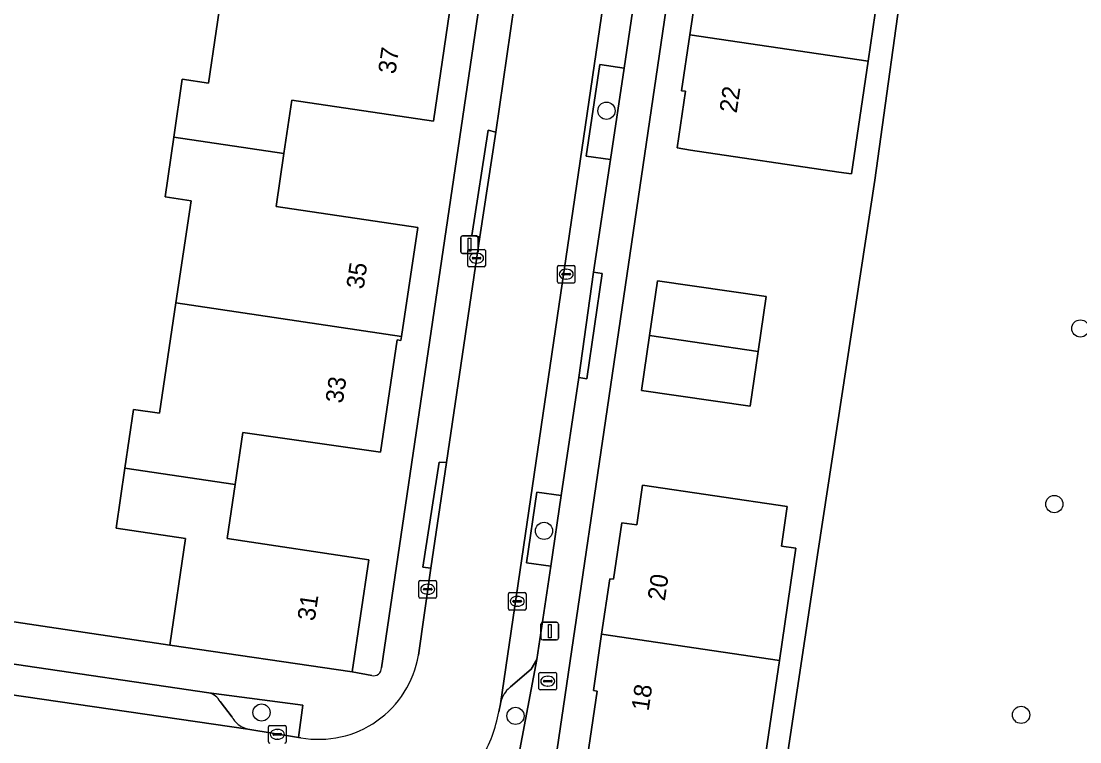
# Model space of a CAD drawing. Extents: x 164148 to 165261, y 382513 to 383432.
# Drawn here: x 164432.5 to 164492.6, y 383077.3 to 383118.2 of the extents above; entities that cross this region are included whole.
import ezdxf

# ---------------------------------------------------------------- set-up
doc = ezdxf.new("R2010")
doc.units = 0
for name, color, linetype in [('IMGEO_Boom', 7, 'Continuous'), ('IMGEO_Brandkraan', 7, 'Continuous'), ('IMGEO_Erf', 7, 'Continuous'), ('IMGEO_Groenvoorziening', 7, 'Continuous'), ('IMGEO_Hek', 7, 'Continuous'), ('IMGEO_Kolk', 7, 'Continuous'), ('IMGEO_Lichtmast', 7, 'Continuous'), ('IMGEO_Pand', 7, 'Continuous'), ('IMGEO_Pand_nummerreeks', 7, 'Continuous'), ('IMGEO_Parkeervlak_open', 7, 'Continuous'), ('IMGEO_Rijbaan_lokaal_open', 7, 'Continuous'), ('IMGEO_Voetpad_open', 7, 'Continuous')]:
    doc.layers.add(name, color=color, linetype=linetype)

msp = doc.modelspace()

# ---------------------------------------------------------------- linework, layer by layer
at = {"layer": 'IMGEO_Boom'}
for centre in [(164465.754, 383113.071), (164492.657, 383100.718), (164491.176, 383090.751), (164462.211, 383089.232), (164446.174, 383078.925), (164460.591, 383078.734), (164489.291, 383078.792)]:
    msp.add_circle(centre, 0.489, dxfattribs=at)
at = {"layer": 'IMGEO_Brandkraan'}
for p, q in [((164461.924, 383080.278), (164461.924, 383081.13)), ((164461.999, 383081.204), (164462.851, 383081.204)), ((164462.183, 383080.698), (164462.183, 383080.71)), ((164462.621, 383080.661), (164462.223, 383080.661)), ((164462.226, 383080.747), (164462.624, 383080.747)), ((164462.412, 383080.984), (164462.437, 383080.984)), ((164462.667, 383080.71), (164462.667, 383080.698)), ((164462.925, 383081.13), (164462.925, 383080.278)), ((164462.851, 383080.204), (164461.999, 383080.204)), ((164462.435, 383080.424), (164462.41, 383080.424))]:
    msp.add_line(p, q, dxfattribs=at)
for points in [[(164461.924, 383080.278), (164461.924, 383081.13)], [(164461.999, 383081.204), (164462.851, 383081.204)], [(164462.925, 383081.13), (164462.925, 383080.278)], [(164462.851, 383080.204), (164461.999, 383080.204)]]:
    msp.add_lwpolyline(points, dxfattribs=at)
for centre, radius, start, end in [((164462.001, 383081.128), 0.0765, 91.55205, 178.44795), ((164462.001, 383081.128), 0.0765, 91.55205, 178.44795), ((164462.223, 383080.707), 0.0403, 85.87752, 175.75265), ((164462.22, 383080.697), 0.0366, 178.93798, 274.71019), ((164462.624, 383080.704), 0.043, 264.86636, 352.45326), ((164462.628, 383080.709), 0.0386, 1.73085, 96.63898), ((164462.849, 383081.128), 0.0765, 1.55205, 88.44795), ((164462.849, 383081.128), 0.0765, 1.55205, 88.44795), ((164462.001, 383080.28), 0.0765, 181.55205, 268.44795), ((164462.001, 383080.28), 0.0765, 181.55205, 268.44795), ((164462.849, 383080.28), 0.0765, 271.55205, 358.44795), ((164462.849, 383080.28), 0.0765, 271.55205, 358.44795)]:
    msp.add_arc(centre, radius, start, end, dxfattribs=at)
for centre, major_axis, ratio, start_param, end_param in [((164462.411, 383080.704), (-0.387, 0.002), 0.722429, 4.712389, 7.853982), ((164462.436, 383080.704), (-0.39, 0.002), 0.717154, 1.570796, 4.712389)]:
    msp.add_ellipse(centre, major_axis=major_axis, ratio=ratio, start_param=start_param, end_param=end_param, dxfattribs=at)
at = {"layer": 'IMGEO_Erf'}
for points in [[(164452.978, 383081.464), (164468.608, 383187.386)], [(164479.002, 383185.851), (164461.739, 383068.623), (164458.94, 383049.615), (164454.336, 383050.303), (164454.292, 383050.013), (164460.627, 383049.072), (164461.565, 383055.475), (164462.377, 383055.356), (164467.07, 383054.668), (164467.45, 383057.03), (164471.122, 383056.506), (164470.782, 383054.121), (164471.461, 383054.024), (164470.523, 383047.621), (164471.706, 383047.448), (164472.669, 383053.926), (164475.824, 383075.164), (164477.779, 383088.109), (164480.994, 383109.14), (164482.781, 383122.124), (164485.913, 383143.071), (164487.83, 383156.078), (164491.989, 383184.295)], [(164420.582, 383085.788), (164440.975, 383082.755), (164441.863, 383088.802), (164437.93, 383089.385), (164438.423, 383092.781), (164438.907, 383096.122), (164440.389, 383095.907), (164441.317, 383102.164), (164442.175, 383107.956), (164440.704, 383108.182), (164441.198, 383111.577), (164441.674, 383114.856), (164443.159, 383114.641), (164444.041, 383120.553)], [(164456.839, 383118.659), (164455.928, 383112.474), (164447.896, 383113.67), (164447.446, 383110.653), (164446.997, 383107.637), (164455.038, 383106.439), (164454.119, 383100.269), (164454.084, 383100.032), (164453.866, 383100.065), (164452.924, 383093.694), (164445.118, 383094.818), (164444.676, 383091.856), (164444.22, 383088.795), (164452.261, 383087.596), (164451.312, 383081.235), (164452.432, 383081.021)]]:
    msp.add_lwpolyline(points, dxfattribs=at)
for points in [[(164481.543, 383122.251), (164480.604, 383115.88), (164479.662, 383109.489), (164478.95, 383109.594), (164470.519, 383110.832), (164469.763, 383110.97), (164470.24, 383114.176), (164470.023, 383114.208), (164470.492, 383117.377), (164470.959, 383120.527), (164471.174, 383120.498), (164471.645, 383123.71)], [(164474.812, 383102.528), (164474.359, 383099.416), (164473.907, 383096.304), (164467.751, 383097.2), (164468.204, 383100.311), (164468.657, 383103.423)], [(164467.47, 383089.571), (164467.8, 383091.821), (164476.012, 383090.616), (164475.681, 383088.36), (164476.512, 383088.244), (164475.572, 383081.87), (164474.63, 383075.482), (164474.549, 383074.932), (164469.495, 383075.678), (164469.177, 383073.527), (164464.654, 383074.195), (164464.972, 383076.346), (164464.669, 383076.39), (164464.75, 383076.94), (164465.22, 383080.142), (164465.009, 383080.182), (164465.478, 383083.364), (164465.943, 383086.519), (164466.161, 383086.487), (164466.629, 383089.693)]]:
    msp.add_lwpolyline(points, close=True, dxfattribs=at)
msp.add_arc((164452.537, 383081.45), 0.441, 256.25041, 1.85825, dxfattribs=at)
at = {"layer": 'IMGEO_Groenvoorziening'}
for points in [[(164510.374, 383184.352), (164492.391, 383187.03), (164491.989, 383184.295), (164487.83, 383156.078), (164485.913, 383143.071), (164482.781, 383122.124), (164480.994, 383109.14), (164477.779, 383088.109), (164475.824, 383075.164), (164472.669, 383053.926), (164471.706, 383047.448)], [(164458.654, 383076.299), (164460.645, 383075.831), (164461.799, 383081.931)], [(164461.799, 383081.931), (164461.472, 383081.393), (164460.314, 383080.389), (164460.168, 383080.257)], [(164445.395, 383077.988), (164448.266, 383077.515), (164448.52, 383079.347), (164443.19, 383080.033)], [(164443.829, 383079.541), (164444.505, 383078.654)], [(164459.743, 383079.423), (164459.638, 383078.969)]]:
    msp.add_lwpolyline(points, dxfattribs=at)
for points in [[(164465.978, 383110.299), (164466.752, 383115.492), (164465.371, 383115.695), (164464.608, 383110.5)], [(164462.588, 383087.227), (164463.184, 383091.233), (164461.809, 383091.435), (164461.221, 383087.427)]]:
    msp.add_lwpolyline(points, close=True, dxfattribs=at)
for centre, radius, start, end in [((164442.983, 383079.103), 0.953, 27.37534, 77.4355), ((164461.296, 383079.157), 1.576, 135.71921, 170.27471), ((164451.85, 383080.323), 7.905, 329.40004, 350.13831), ((164445.718, 383079.361), 1.404, 210.23532, 223.64431), ((164445.732, 383079.362), 1.415, 223.28723, 256.23074)]:
    msp.add_arc(centre, radius, start, end, dxfattribs=at)
at = {"layer": 'IMGEO_Hek'}
msp.add_lwpolyline([(164480.994, 383109.14), (164477.779, 383088.109)], dxfattribs=at)
at = {"layer": 'IMGEO_Kolk'}
for p, q in [((164457.88, 383104.281), (164457.88, 383105.133)), ((164457.955, 383105.207), (164458.807, 383105.207)), ((164458.139, 383104.701), (164458.139, 383104.713)), ((164458.577, 383104.664), (164458.179, 383104.664)), ((164458.182, 383104.75), (164458.58, 383104.75)), ((164458.368, 383104.987), (164458.393, 383104.987)), ((164458.623, 383104.713), (164458.623, 383104.701)), ((164458.881, 383105.133), (164458.881, 383104.281)), ((164458.807, 383104.207), (164457.955, 383104.207)), ((164458.391, 383104.427), (164458.366, 383104.427)), ((164462.967, 383103.369), (164462.967, 383104.221)), ((164463.042, 383104.295), (164463.894, 383104.295)), ((164463.455, 383104.075), (164463.48, 383104.075)), ((164463.968, 383104.221), (164463.968, 383103.369)), ((164463.226, 383103.789), (164463.226, 383103.801)), ((164463.664, 383103.752), (164463.266, 383103.752)), ((164463.269, 383103.838), (164463.667, 383103.838)), ((164463.478, 383103.515), (164463.453, 383103.515)), ((164463.71, 383103.801), (164463.71, 383103.789)), ((164463.894, 383103.295), (164463.042, 383103.295)), ((164455.108, 383085.494), (164455.108, 383086.346)), ((164455.183, 383086.42), (164456.035, 383086.42)), ((164455.596, 383086.2), (164455.621, 383086.2)), ((164456.109, 383086.346), (164456.109, 383085.494)), ((164455.367, 383085.914), (164455.367, 383085.926)), ((164455.805, 383085.877), (164455.407, 383085.877)), ((164455.41, 383085.963), (164455.808, 383085.963)), ((164455.619, 383085.64), (164455.594, 383085.64)), ((164455.851, 383085.926), (164455.851, 383085.914)), ((164460.188, 383084.806), (164460.188, 383085.658)), ((164460.263, 383085.732), (164461.115, 383085.732)), ((164460.676, 383085.512), (164460.701, 383085.512)), ((164461.189, 383085.658), (164461.189, 383084.806)), ((164456.035, 383085.42), (164455.183, 383085.42)), ((164460.447, 383085.226), (164460.447, 383085.238)), ((164460.885, 383085.189), (164460.487, 383085.189)), ((164460.49, 383085.275), (164460.888, 383085.275)), ((164460.699, 383084.952), (164460.674, 383084.952)), ((164460.931, 383085.238), (164460.931, 383085.226)), ((164461.115, 383084.732), (164460.263, 383084.732)), ((164446.572, 383077.262), (164446.572, 383078.114)), ((164446.647, 383078.188), (164447.499, 383078.188)), ((164446.831, 383077.682), (164446.831, 383077.694)), ((164447.269, 383077.645), (164446.871, 383077.645)), ((164446.874, 383077.731), (164447.272, 383077.731)), ((164447.06, 383077.968), (164447.085, 383077.968)), ((164447.315, 383077.694), (164447.315, 383077.682)), ((164447.573, 383078.114), (164447.573, 383077.262)), ((164447.083, 383077.408), (164447.058, 383077.408))]:
    msp.add_line(p, q, dxfattribs=at)
for points in [[(164457.88, 383104.281), (164457.88, 383105.133)], [(164457.955, 383105.207), (164458.807, 383105.207)], [(164458.881, 383105.133), (164458.881, 383104.281)], [(164458.807, 383104.207), (164457.955, 383104.207)], [(164462.967, 383103.369), (164462.967, 383104.221)], [(164463.042, 383104.295), (164463.894, 383104.295)], [(164463.968, 383104.221), (164463.968, 383103.369)], [(164463.894, 383103.295), (164463.042, 383103.295)], [(164455.108, 383085.494), (164455.108, 383086.346)], [(164455.183, 383086.42), (164456.035, 383086.42)], [(164456.109, 383086.346), (164456.109, 383085.494)], [(164460.188, 383084.806), (164460.188, 383085.658)], [(164460.263, 383085.732), (164461.115, 383085.732)], [(164461.189, 383085.658), (164461.189, 383084.806)], [(164456.035, 383085.42), (164455.183, 383085.42)], [(164461.115, 383084.732), (164460.263, 383084.732)], [(164446.572, 383077.262), (164446.572, 383078.114)], [(164446.647, 383078.188), (164447.499, 383078.188)], [(164447.573, 383078.114), (164447.573, 383077.262)]]:
    msp.add_lwpolyline(points, dxfattribs=at)
for centre, radius, start, end in [((164457.957, 383105.131), 0.0765, 91.55205, 178.44795), ((164457.957, 383105.131), 0.0765, 91.55205, 178.44795), ((164458.179, 383104.71), 0.0403, 85.87752, 175.75265), ((164458.176, 383104.7), 0.0366, 178.93798, 274.71019), ((164458.58, 383104.707), 0.043, 264.86636, 352.45326), ((164458.584, 383104.712), 0.0386, 1.73085, 96.63898), ((164458.805, 383105.131), 0.0765, 1.55205, 88.44795), ((164458.805, 383105.131), 0.0765, 1.55205, 88.44795), ((164457.957, 383104.283), 0.0765, 181.55205, 268.44795), ((164457.957, 383104.283), 0.0765, 181.55205, 268.44795), ((164458.805, 383104.283), 0.0765, 271.55205, 358.44795), ((164458.805, 383104.283), 0.0765, 271.55205, 358.44795), ((164463.044, 383104.219), 0.0765, 91.55205, 178.44795), ((164463.044, 383104.219), 0.0765, 91.55205, 178.44795), ((164463.892, 383104.219), 0.0765, 1.55205, 88.44795), ((164463.892, 383104.219), 0.0765, 1.55205, 88.44795), ((164463.266, 383103.798), 0.0403, 85.87752, 175.75265), ((164463.263, 383103.788), 0.0366, 178.93798, 274.71019), ((164463.667, 383103.795), 0.043, 264.86636, 352.45326), ((164463.671, 383103.8), 0.0386, 1.73085, 96.63898), ((164463.044, 383103.371), 0.0765, 181.55205, 268.44795), ((164463.044, 383103.371), 0.0765, 181.55205, 268.44795), ((164463.892, 383103.371), 0.0765, 271.55205, 358.44795), ((164463.892, 383103.371), 0.0765, 271.55205, 358.44795), ((164455.185, 383086.344), 0.0765, 91.55205, 178.44795), ((164455.185, 383086.344), 0.0765, 91.55205, 178.44795), ((164456.033, 383086.344), 0.0765, 1.55205, 88.44795), ((164456.033, 383086.344), 0.0765, 1.55205, 88.44795), ((164455.185, 383085.496), 0.0765, 181.55205, 268.44795), ((164455.185, 383085.496), 0.0765, 181.55205, 268.44795), ((164455.407, 383085.923), 0.0403, 85.87752, 175.75265), ((164455.404, 383085.913), 0.0366, 178.93798, 274.71019), ((164455.808, 383085.92), 0.043, 264.86636, 352.45326), ((164455.812, 383085.925), 0.0386, 1.73085, 96.63898), ((164456.033, 383085.496), 0.0765, 271.55205, 358.44795), ((164456.033, 383085.496), 0.0765, 271.55205, 358.44795), ((164460.265, 383085.656), 0.0765, 91.55205, 178.44795), ((164460.265, 383085.656), 0.0765, 91.55205, 178.44795), ((164461.113, 383085.656), 0.0765, 1.55205, 88.44795), ((164461.113, 383085.656), 0.0765, 1.55205, 88.44795), ((164460.487, 383085.235), 0.0403, 85.87752, 175.75265), ((164460.484, 383085.225), 0.0366, 178.93798, 274.71019), ((164460.888, 383085.232), 0.043, 264.86636, 352.45326), ((164460.892, 383085.237), 0.0386, 1.73085, 96.63898), ((164460.265, 383084.808), 0.0765, 181.55205, 268.44795), ((164460.265, 383084.808), 0.0765, 181.55205, 268.44795), ((164461.113, 383084.808), 0.0765, 271.55205, 358.44795), ((164461.113, 383084.808), 0.0765, 271.55205, 358.44795), ((164446.649, 383078.112), 0.0765, 91.55205, 178.44795), ((164446.649, 383078.112), 0.0765, 91.55205, 178.44795), ((164446.871, 383077.691), 0.0403, 85.87752, 175.75265), ((164446.868, 383077.681), 0.0366, 178.93798, 274.71019), ((164447.272, 383077.688), 0.043, 264.86636, 352.45326), ((164447.276, 383077.693), 0.0386, 1.73085, 96.63898), ((164447.497, 383078.112), 0.0765, 1.55205, 88.44795), ((164447.497, 383078.112), 0.0765, 1.55205, 88.44795), ((164446.649, 383077.264), 0.0765, 181.55205, 268.44795), ((164446.649, 383077.264), 0.0765, 181.55205, 268.44795), ((164447.497, 383077.264), 0.0765, 271.55205, 358.44795), ((164447.497, 383077.264), 0.0765, 271.55205, 358.44795)]:
    msp.add_arc(centre, radius, start, end, dxfattribs=at)
for centre, major_axis, ratio, start_param, end_param in [((164458.367, 383104.707), (-0.387, 0.002), 0.722429, 4.712389, 7.853982), ((164458.392, 383104.707), (-0.39, 0.002), 0.717154, 1.570796, 4.712389), ((164463.454, 383103.795), (-0.387, 0.002), 0.722429, 4.712389, 7.853982), ((164463.479, 383103.795), (-0.39, 0.002), 0.717154, 1.570796, 4.712389), ((164455.595, 383085.92), (-0.387, 0.002), 0.722429, 4.712389, 7.853982), ((164455.62, 383085.92), (-0.39, 0.002), 0.717154, 1.570796, 4.712389), ((164460.675, 383085.232), (-0.387, 0.002), 0.722429, 4.712389, 7.853982), ((164460.7, 383085.232), (-0.39, 0.002), 0.717154, 1.570796, 4.712389), ((164447.059, 383077.688), (-0.387, 0.002), 0.722429, 4.712389, 7.853982), ((164447.084, 383077.688), (-0.39, 0.002), 0.717154, 1.570796, 4.712389)]:
    msp.add_ellipse(centre, major_axis=major_axis, ratio=ratio, start_param=start_param, end_param=end_param, dxfattribs=at)
at = {"layer": 'IMGEO_Lichtmast'}
for p, q in [((164457.481, 383105.072), (164457.481, 383105.872)), ((164457.481, 383105.872), (164457.481, 383105.072)), ((164457.581, 383105.972), (164458.371, 383105.972)), ((164458.371, 383105.972), (164457.581, 383105.972)), ((164458.471, 383105.872), (164458.471, 383105.072)), ((164458.471, 383105.072), (164458.471, 383105.872)), ((164458.371, 383104.972), (164457.581, 383104.972)), ((164457.581, 383104.972), (164458.371, 383104.972)), ((164462.037, 383083.144), (164462.037, 383083.944)), ((164462.037, 383083.944), (164462.037, 383083.144)), ((164462.137, 383084.044), (164462.927, 383084.044)), ((164462.927, 383084.044), (164462.137, 383084.044)), ((164463.027, 383083.944), (164463.027, 383083.144)), ((164463.027, 383083.144), (164463.027, 383083.944)), ((164462.927, 383083.044), (164462.137, 383083.044)), ((164462.137, 383083.044), (164462.927, 383083.044))]:
    msp.add_line(p, q, dxfattribs=at)
for points in [[(164457.901, 383105.847), (164458.051, 383105.847), (164458.051, 383105.097), (164457.901, 383105.097), (164457.901, 383105.847)], [(164462.457, 383083.919), (164462.607, 383083.919), (164462.607, 383083.169), (164462.457, 383083.169), (164462.457, 383083.919)]]:
    msp.add_lwpolyline(points, dxfattribs=at)
for centre, start, end in [((164457.581, 383105.872), 90, 180), ((164457.581, 383105.872), 90, 180), ((164458.371, 383105.872), 0, 90), ((164458.371, 383105.872), 360, 90), ((164457.581, 383105.072), 180, 270), ((164457.581, 383105.072), 180, 270), ((164458.371, 383105.072), 270, 0), ((164458.371, 383105.072), 270, 0), ((164462.137, 383083.944), 90, 180), ((164462.137, 383083.944), 90, 180), ((164462.927, 383083.944), 0, 90), ((164462.927, 383083.944), 360, 90), ((164462.137, 383083.144), 180, 270), ((164462.137, 383083.144), 180, 270), ((164462.927, 383083.144), 270, 0), ((164462.927, 383083.144), 270, 0)]:
    msp.add_arc(centre, 0.1, start, end, dxfattribs=at)
at = {"layer": 'IMGEO_Pand'}
for points in [[(164470.492, 383117.377), (164480.604, 383115.88), (164481.543, 383122.251), (164471.645, 383123.71), (164471.174, 383120.498), (164470.959, 383120.527)], [(164456.839, 383118.659), (164444.041, 383120.553), (164443.159, 383114.641), (164441.674, 383114.856), (164441.198, 383111.577), (164447.446, 383110.653), (164447.896, 383113.67), (164455.928, 383112.474)], [(164470.492, 383117.377), (164470.023, 383114.208), (164470.24, 383114.176), (164469.763, 383110.97), (164470.519, 383110.832), (164478.95, 383109.594), (164479.662, 383109.489), (164480.604, 383115.88)], [(164454.119, 383100.269), (164455.038, 383106.439), (164446.997, 383107.637), (164447.446, 383110.653), (164441.198, 383111.577), (164440.704, 383108.182), (164442.175, 383107.956), (164441.317, 383102.164)], [(164468.204, 383100.311), (164474.359, 383099.416), (164474.812, 383102.528), (164468.657, 383103.423)], [(164454.119, 383100.269), (164441.317, 383102.164), (164440.389, 383095.907), (164438.907, 383096.122), (164438.423, 383092.781), (164444.676, 383091.856), (164445.118, 383094.818), (164452.924, 383093.694), (164453.866, 383100.065), (164454.084, 383100.032)], [(164468.204, 383100.311), (164467.751, 383097.2), (164473.907, 383096.304), (164474.359, 383099.416)], [(164438.423, 383092.781), (164437.93, 383089.385), (164441.863, 383088.802), (164440.975, 383082.755), (164451.312, 383081.235), (164452.261, 383087.596), (164444.22, 383088.795), (164444.676, 383091.856)], [(164475.572, 383081.87), (164476.512, 383088.244), (164475.681, 383088.36), (164476.012, 383090.616), (164467.8, 383091.821), (164467.47, 383089.571), (164466.629, 383089.693), (164466.161, 383086.487), (164465.943, 383086.519), (164465.478, 383083.364)], [(164475.572, 383081.87), (164465.478, 383083.364), (164465.009, 383080.182), (164465.22, 383080.142), (164464.75, 383076.94), (164464.669, 383076.39), (164464.972, 383076.346), (164464.654, 383074.195), (164469.177, 383073.527), (164469.495, 383075.678), (164474.549, 383074.932), (164474.63, 383075.482)]]:
    msp.add_lwpolyline(points, close=True, dxfattribs=at)
at = {"layer": 'IMGEO_Parkeervlak_open'}
for points in [[(164474.705, 383181.346), (164459.743, 383079.423)], [(164465.978, 383110.299), (164464.608, 383110.5), (164465.371, 383115.695), (164466.752, 383115.492), (164468.43, 383126.759), (164467.025, 383126.965), (164467.766, 383132.011), (164469.557, 383144.209), (164470.312, 383149.353), (164471.76, 383149.141), (164472.603, 383154.855), (164471.151, 383155.072), (164471.914, 383160.266), (164473.369, 383160.049), (164474.249, 383166.01), (164475.131, 383171.988), (164476.002, 383178.071)], [(164460.168, 383080.257), (164460.314, 383080.389), (164461.472, 383081.393), (164461.799, 383081.931), (164462.588, 383087.227), (164461.221, 383087.427), (164461.809, 383091.435), (164463.184, 383091.233), (164464.183, 383097.937), (164465.026, 383103.909), (164465.978, 383110.299)], [(164443.19, 383080.033), (164431.62, 383081.75), (164431.411, 383080.323), (164426.265, 383081.071), (164426.477, 383082.513), (164415.325, 383084.168)], [(164412.251, 383082.804), (164445.395, 383077.988)], [(164444.505, 383078.654), (164443.829, 383079.541)]]:
    msp.add_lwpolyline(points, dxfattribs=at)
for centre, radius, start, end in [((164442.983, 383079.103), 0.953, 27.37534, 77.4355), ((164461.296, 383079.157), 1.576, 135.71921, 170.27471), ((164445.718, 383079.361), 1.404, 210.23532, 223.64431), ((164445.732, 383079.362), 1.415, 223.28723, 256.23074)]:
    msp.add_arc(centre, radius, start, end, dxfattribs=at)
at = {"layer": 'IMGEO_Rijbaan_lokaal_open'}
for points in [[(164459.638, 383078.969), (164459.743, 383079.423), (164474.705, 383181.346), (164475.197, 383184.563), (164470.315, 383185.277), (164469.603, 383180.729), (164468.729, 383174.758), (164466.829, 383161.888), (164465.928, 383155.914), (164464.06, 383143.063), (164463.157, 383137.09), (164461.828, 383127.818), (164461.355, 383124.821), (164459.467, 383111.861), (164458.569, 383105.925), (164456.676, 383093.112), (164455.779, 383087.125), (164455.078, 383082.177)], [(164448.412, 383077.494), (164448.266, 383077.515), (164445.395, 383077.988), (164412.251, 383082.804), (164409.726, 383083.194), (164409.568, 383083.219)]]:
    msp.add_lwpolyline(points, dxfattribs=at)
for centre, radius, start, end in [((164449.427, 383083.135), 5.731, 259.79583, 350.38181), ((164451.85, 383080.323), 7.905, 329.40004, 350.13831)]:
    msp.add_arc(centre, radius, start, end, dxfattribs=at)
at = {"layer": 'IMGEO_Voetpad_open'}
for points in [[(164411.436, 383195.306), (164394.192, 383078.726), (164404.649, 383077.179), (164406.174, 383076.848), (164416.488, 383075.314), (164419.302, 383074.895), (164421.248, 383074.597), (164436.915, 383072.291), (164449.7, 383070.397), (164451.274, 383070.164), (164461.739, 383068.623), (164479.002, 383185.851)], [(164470.575, 383187.096), (164468.608, 383187.386), (164452.978, 383081.464)], [(164468.43, 383126.759), (164466.752, 383115.492), (164465.978, 383110.299), (164465.026, 383103.909), (164465.513, 383103.839), (164464.634, 383097.866), (164464.183, 383097.937), (164463.184, 383091.233), (164462.588, 383087.227), (164461.799, 383081.931), (164460.645, 383075.831), (164458.654, 383076.299), (164459.628, 383075.67)], [(164455.078, 383082.177), (164455.779, 383087.125), (164455.322, 383087.177), (164456.249, 383093.136), (164456.676, 383093.112), (164458.569, 383105.925), (164458.118, 383105.993), (164459.043, 383111.961), (164459.467, 383111.861), (164461.355, 383124.821)], [(164452.432, 383081.021), (164451.312, 383081.235), (164440.975, 383082.755), (164420.582, 383085.788)], [(164409.568, 383083.219), (164409.726, 383083.194), (164409.953, 383085.046), (164415.325, 383084.168), (164426.477, 383082.513), (164431.62, 383081.75), (164443.19, 383080.033), (164448.52, 383079.347), (164448.266, 383077.515), (164448.412, 383077.494)]]:
    msp.add_lwpolyline(points, dxfattribs=at)
for points in [[(164459.467, 383111.861), (164459.043, 383111.961), (164458.118, 383105.993), (164458.569, 383105.925)], [(164465.026, 383103.909), (164464.183, 383097.937), (164464.634, 383097.866), (164465.513, 383103.839)], [(164455.779, 383087.125), (164456.676, 383093.112), (164456.249, 383093.136), (164455.322, 383087.177)]]:
    msp.add_lwpolyline(points, close=True, dxfattribs=at)
for centre, radius, start, end in [((164449.427, 383083.135), 5.731, 259.79583, 350.38181), ((164452.537, 383081.45), 0.441, 256.25041, 1.85825)]:
    msp.add_arc(centre, radius, start, end, dxfattribs=at)

# ---------------------------------------------------------------- texts
at = {"layer": 'IMGEO_Pand_nummerreeks'}
for s, rotation, p in [('37', 81.62061, (164453.771, 383115.119)), ('22', 81.55783, (164473.145, 383112.906)), ('35', 81.52755, (164451.965, 383102.911)), ('33', 81.59423, (164450.782, 383096.433)), ('20', 81.55783, (164469.067, 383085.226)), ('31', 81.51822, (164449.189, 383084.082)), ('18', 81.56054, (164468.146, 383078.979))]:
    msp.add_text(s, height=1, rotation=rotation, dxfattribs=at).set_placement(p)

doc.saveas('drawing.dxf')
